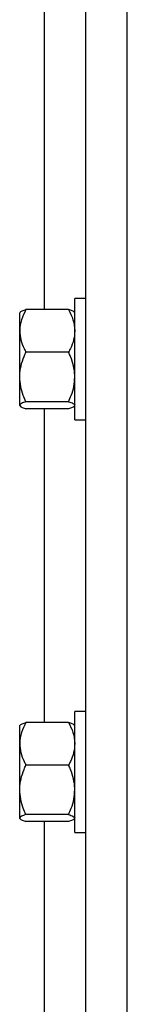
# Model space of a CAD drawing. Header units: inches. Extents: x 170 to 284, y 215 to 248.
# Tile 917 of 1056: x 226.9137 to 226.9582, y 243.4571 to 243.8654. Entities that reach past the tile are written whole.
import ezdxf

# ---------------------------------------------------------------- set-up
doc = ezdxf.new("R2010")
doc.units = ezdxf.units.IN
doc.header["$LTSCALE"] = 0.25
doc.header["$MEASUREMENT"] = 0
doc.layers.add('LH TOP OF HOOD', color=7, linetype='Continuous')

msp = doc.modelspace()

# ---------------------------------------------------------------- linework, layer by layer
at = {"layer": 'LH TOP OF HOOD'}
for p, q in [((226.941045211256, 239.8211148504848), (226.941045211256, 244.0815910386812)), ((226.958165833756, 239.8211148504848), (226.958165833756, 244.0327879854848)), ((226.923924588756, 243.7451608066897), (226.923924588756, 243.87527897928)), ((226.941045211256, 243.7497669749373), (226.936456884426, 243.7497669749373)), ((226.936456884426, 243.6994665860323), (226.936456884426, 243.7497669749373)), ((226.9138785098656, 243.744100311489), (226.913686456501, 243.7438774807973)), ((226.913686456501, 243.7363359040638), (226.913686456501, 243.7438774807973)), ((226.933888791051, 243.7451608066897), (226.916254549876, 243.7451608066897)), ((226.936456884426, 243.7438774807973), (226.9362648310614, 243.744100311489)), ((226.913686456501, 243.7172389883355), (226.913686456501, 243.7363359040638)), ((226.933888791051, 243.7275110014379), (226.916254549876, 243.7275110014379)), ((226.913686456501, 243.7055198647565), (226.913686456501, 243.7172389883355)), ((226.933888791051, 243.7069669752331), (226.916254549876, 243.7069669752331)), ((226.913686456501, 243.7053560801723), (226.913686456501, 243.7055198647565)), ((226.913686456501, 243.7053560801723), (226.9138785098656, 243.7051332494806)), ((226.933888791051, 243.7040727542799), (226.916254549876, 243.7040727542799)), ((226.923924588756, 243.5739545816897), (226.923924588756, 243.7040727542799)), ((226.9362648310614, 243.7051332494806), (226.936456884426, 243.7053560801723)), ((226.936456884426, 243.6994665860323), (226.941045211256, 243.6994665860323)), ((226.941045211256, 243.5785607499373), (226.936456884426, 243.5785607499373)), ((226.936456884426, 243.5282603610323), (226.936456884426, 243.5785607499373)), ((226.9138785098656, 243.572894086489), (226.913686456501, 243.5726712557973)), ((226.913686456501, 243.5651296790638), (226.913686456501, 243.5726712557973)), ((226.933888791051, 243.5739545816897), (226.916254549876, 243.5739545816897)), ((226.936456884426, 243.5726712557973), (226.9362648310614, 243.572894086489)), ((226.913686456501, 243.5460327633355), (226.913686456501, 243.5651296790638)), ((226.933888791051, 243.5563047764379), (226.916254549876, 243.5563047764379)), ((226.913686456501, 243.5343136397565), (226.913686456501, 243.5460327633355)), ((226.933888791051, 243.5357607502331), (226.916254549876, 243.5357607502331)), ((226.913686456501, 243.5341498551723), (226.913686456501, 243.5343136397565)), ((226.913686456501, 243.5341498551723), (226.9138785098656, 243.5339270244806)), ((226.933888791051, 243.5328665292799), (226.916254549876, 243.5328665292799)), ((226.923924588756, 243.4027483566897), (226.923924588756, 243.5328665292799)), ((226.9362648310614, 243.5339270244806), (226.936456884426, 243.5341498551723)), ((226.936456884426, 243.5282603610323), (226.941045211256, 243.5282603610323))]:
    msp.add_line(p, q, dxfattribs=at)
for points, knots in [([(226.916254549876, 243.7451608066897), (226.9155800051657, 243.7437886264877), (226.9142063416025, 243.7409942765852), (226.9136911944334, 243.7379424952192), (226.9136865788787, 243.7363774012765), (226.913686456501, 243.7363359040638)], [0, 0, 0, 0, 0.4843414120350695, 0.9863277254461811, 1, 1, 1, 1]), ([(226.913945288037, 243.7440427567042), (226.913999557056, 243.7441347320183), (226.9141773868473, 243.7444361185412), (226.9151421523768, 243.7448080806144), (226.9160038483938, 243.7450813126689), (226.916254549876, 243.7451608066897)], [0, 0, 0, 0, 0.2374711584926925, 0.7781501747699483, 1, 1, 1, 1]), ([(226.933888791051, 243.7451608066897), (226.9345633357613, 243.7437886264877), (226.9359369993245, 243.7409942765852), (226.9364521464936, 243.7379424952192), (226.9364567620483, 243.7363774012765), (226.936456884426, 243.7363359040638)], [0, 0, 0, 0, 0.4843414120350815, 0.986327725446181, 1, 1, 1, 1]), ([(226.9361980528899, 243.7440427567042), (226.936143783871, 243.7441347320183), (226.9359659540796, 243.7444361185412), (226.9350011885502, 243.7448080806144), (226.9341394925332, 243.7450813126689), (226.933888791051, 243.7451608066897)], [0, 0, 0, 0, 0.2374711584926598, 0.778150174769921, 1, 1, 1, 1]), ([(226.913686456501, 243.7363359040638), (226.913784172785, 243.7351006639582), (226.9139831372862, 243.7325855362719), (226.9151349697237, 243.7296611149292), (226.9160022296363, 243.7279955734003), (226.916254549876, 243.7275110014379)], [0, 0, 0, 0, 0.4062905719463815, 0.8272664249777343, 1, 1, 1, 1]), ([(226.936456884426, 243.7363359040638), (226.936359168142, 243.7351006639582), (226.9361602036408, 243.7325855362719), (226.9350083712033, 243.7296611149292), (226.9341411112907, 243.7279955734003), (226.933888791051, 243.7275110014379)], [0, 0, 0, 0, 0.4062905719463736, 0.8272664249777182, 0.9999999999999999, 0.9999999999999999, 0.9999999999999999, 0.9999999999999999]), ([(226.913686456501, 243.7172389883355), (226.9136891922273, 243.7174742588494), (226.913707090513, 243.7190134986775), (226.9141288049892, 243.7218860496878), (226.9151559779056, 243.7250596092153), (226.9159829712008, 243.7269049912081), (226.916254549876, 243.7275110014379)], [0, 0, 0, 0, 0.0665322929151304, 0.4352825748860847, 0.8145508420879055, 1, 1, 1, 1]), ([(226.936456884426, 243.7172389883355), (226.9364541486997, 243.7174742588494), (226.936436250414, 243.7190134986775), (226.9360145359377, 243.7218860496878), (226.9349873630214, 243.7250596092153), (226.9341603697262, 243.7269049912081), (226.933888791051, 243.7275110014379)], [0, 0, 0, 0, 0.06653229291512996, 0.4352825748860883, 0.8145508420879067, 1, 1, 1, 1]), ([(226.916254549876, 243.7069669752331), (226.9158730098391, 243.7078366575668), (226.9149702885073, 243.709894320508), (226.9139295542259, 243.7133232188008), (226.9137681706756, 243.7159227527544), (226.913686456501, 243.7172389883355)], [0, 0, 0, 0, 0.2654599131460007, 0.6280764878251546, 1, 1, 1, 1]), ([(226.933888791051, 243.7069669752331), (226.9342703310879, 243.7078366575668), (226.9351730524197, 243.709894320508), (226.9362137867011, 243.7133232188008), (226.9363751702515, 243.7159227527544), (226.936456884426, 243.7172389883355)], [0, 0, 0, 0, 0.2654599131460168, 0.6280764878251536, 1, 1, 1, 1]), ([(226.916254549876, 243.7069669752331), (226.9155800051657, 243.7067419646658), (226.9142063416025, 243.7062837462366), (226.9136911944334, 243.7057833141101), (226.9136865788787, 243.7055266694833), (226.913686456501, 243.7055198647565)], [0, 0, 0, 0, 0.484341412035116, 0.9863277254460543, 1, 1, 1, 1]), ([(226.933888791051, 243.7069669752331), (226.9345633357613, 243.7067419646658), (226.9359369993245, 243.7062837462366), (226.9364521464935, 243.7057833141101), (226.9364567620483, 243.7055266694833), (226.936456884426, 243.7055198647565)], [0, 0, 0, 0, 0.4843414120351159, 0.9863277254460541, 1, 1, 1, 1]), ([(226.913686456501, 243.7055198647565), (226.913784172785, 243.7053173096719), (226.9139831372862, 243.7049048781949), (226.9151349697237, 243.7044253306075), (226.9160022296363, 243.704152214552), (226.916254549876, 243.7040727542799)], [0, 0, 0, 0, 0.4062905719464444, 0.8272664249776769, 1, 1, 1, 1]), ([(226.9361980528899, 243.7051908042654), (226.936143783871, 243.7050988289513), (226.9359659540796, 243.7047974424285), (226.9350011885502, 243.7044254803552), (226.9341394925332, 243.7041522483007), (226.933888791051, 243.7040727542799)], [0, 0, 0, 0, 0.2374711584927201, 0.7781501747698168, 1, 1, 1, 1]), ([(226.916254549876, 243.5739545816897), (226.9155800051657, 243.5725824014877), (226.9142063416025, 243.5697880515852), (226.9136911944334, 243.5667362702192), (226.9136865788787, 243.5651711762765), (226.913686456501, 243.5651296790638)], [0, 0, 0, 0, 0.4843414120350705, 0.9863277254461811, 1, 1, 1, 1]), ([(226.913945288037, 243.5728365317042), (226.913999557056, 243.5729285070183), (226.9141773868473, 243.5732298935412), (226.9151421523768, 243.5736018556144), (226.9160038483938, 243.5738750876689), (226.916254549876, 243.5739545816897)], [0, 0, 0, 0, 0.2374711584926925, 0.7781501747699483, 1, 1, 1, 1]), ([(226.933888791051, 243.5739545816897), (226.9345633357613, 243.5725824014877), (226.9359369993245, 243.5697880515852), (226.9364521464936, 243.5667362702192), (226.9364567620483, 243.5651711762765), (226.936456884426, 243.5651296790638)], [0, 0, 0, 0, 0.4843414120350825, 0.986327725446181, 1, 1, 1, 1]), ([(226.9361980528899, 243.5728365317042), (226.936143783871, 243.5729285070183), (226.9359659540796, 243.5732298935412), (226.9350011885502, 243.5736018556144), (226.9341394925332, 243.5738750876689), (226.933888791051, 243.5739545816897)], [0, 0, 0, 0, 0.2374711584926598, 0.778150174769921, 1, 1, 1, 1]), ([(226.913686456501, 243.5651296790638), (226.913784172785, 243.5638944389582), (226.9139831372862, 243.5613793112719), (226.9151349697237, 243.5584548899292), (226.9160022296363, 243.5567893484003), (226.916254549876, 243.5563047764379)], [0, 0, 0, 0, 0.4062905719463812, 0.8272664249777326, 1, 1, 1, 1]), ([(226.936456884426, 243.5651296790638), (226.936359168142, 243.5638944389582), (226.9361602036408, 243.5613793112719), (226.9350083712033, 243.5584548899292), (226.9341411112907, 243.5567893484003), (226.933888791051, 243.5563047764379)], [0, 0, 0, 0, 0.4062905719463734, 0.8272664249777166, 1, 1, 1, 1]), ([(226.913686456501, 243.5460327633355), (226.9136891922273, 243.5462680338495), (226.913707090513, 243.5478072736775), (226.9141288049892, 243.5506798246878), (226.9151559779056, 243.5538533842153), (226.9159829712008, 243.5556987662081), (226.916254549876, 243.5563047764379)], [0, 0, 0, 0, 0.06653229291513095, 0.4352825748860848, 0.8145508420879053, 1, 1, 1, 1]), ([(226.936456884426, 243.5460327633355), (226.9364541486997, 243.5462680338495), (226.936436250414, 243.5478072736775), (226.9360145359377, 243.5506798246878), (226.9349873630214, 243.5538533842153), (226.9341603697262, 243.5556987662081), (226.933888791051, 243.5563047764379)], [0, 0, 0, 0, 0.06653229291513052, 0.4352825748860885, 0.8145508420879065, 1, 1, 1, 1]), ([(226.916254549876, 243.5357607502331), (226.9158730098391, 243.5366304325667), (226.9149702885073, 243.538688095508), (226.9139295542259, 243.5421169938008), (226.9137681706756, 243.5447165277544), (226.913686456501, 243.5460327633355)], [0, 0, 0, 0, 0.2654599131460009, 0.6280764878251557, 1, 1, 1, 1]), ([(226.933888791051, 243.5357607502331), (226.9342703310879, 243.5366304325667), (226.9351730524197, 243.538688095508), (226.9362137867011, 243.5421169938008), (226.9363751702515, 243.5447165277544), (226.936456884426, 243.5460327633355)], [0, 0, 0, 0, 0.265459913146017, 0.6280764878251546, 1, 1, 1, 1]), ([(226.916254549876, 243.5357607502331), (226.9155800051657, 243.5355357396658), (226.9142063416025, 243.5350775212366), (226.9136911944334, 243.5345770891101), (226.9136865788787, 243.5343204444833), (226.913686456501, 243.5343136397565)], [0, 0, 0, 0, 0.484341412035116, 0.9863277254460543, 1, 1, 1, 1]), ([(226.933888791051, 243.5357607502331), (226.9345633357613, 243.5355357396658), (226.9359369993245, 243.5350775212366), (226.9364521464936, 243.5345770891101), (226.9364567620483, 243.5343204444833), (226.936456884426, 243.5343136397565)], [0, 0, 0, 0, 0.4843414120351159, 0.9863277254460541, 1, 1, 1, 1]), ([(226.913686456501, 243.5343136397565), (226.913784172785, 243.5341110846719), (226.9139831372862, 243.5336986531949), (226.9151349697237, 243.5332191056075), (226.9160022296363, 243.532945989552), (226.916254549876, 243.5328665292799)], [0, 0, 0, 0, 0.4062905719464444, 0.8272664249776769, 1, 1, 1, 1]), ([(226.9361980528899, 243.5339845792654), (226.936143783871, 243.5338926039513), (226.9359659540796, 243.5335912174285), (226.9350011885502, 243.5332192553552), (226.9341394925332, 243.5329460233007), (226.933888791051, 243.5328665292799)], [0, 0, 0, 0, 0.2374711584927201, 0.7781501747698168, 1, 1, 1, 1])]:
    msp.add_open_spline(points, degree=3, knots=knots, dxfattribs=at)

doc.saveas('drawing.dxf')
